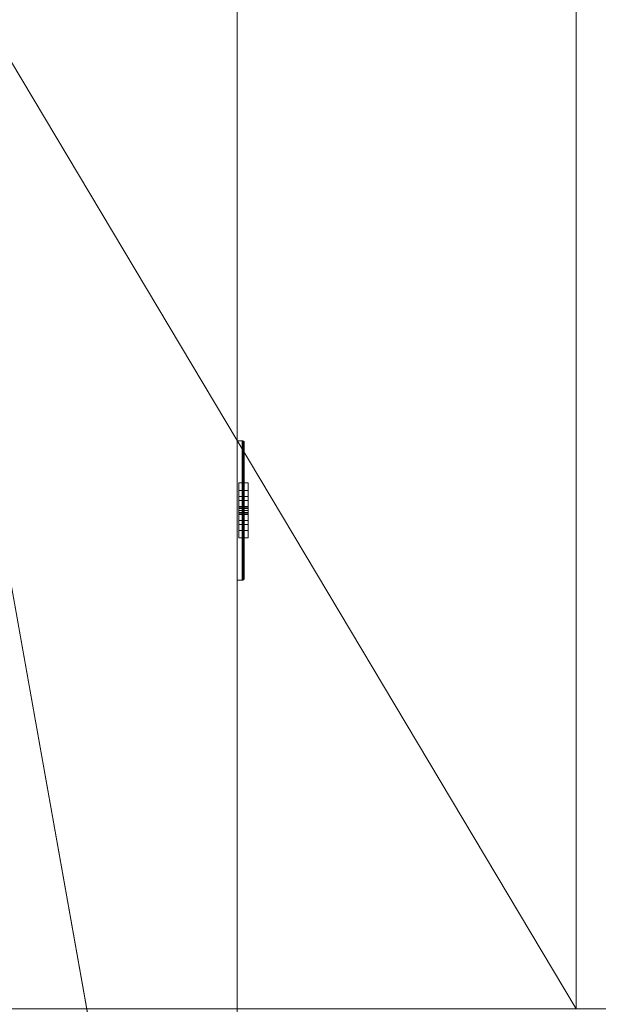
# Model space of a CAD drawing. Header units: metres. Extents: x -6.7 to 13.4, y 0 to 15.3.
# Tile 580 of 656: x -1.4 to -1.11, y 11.377 to 11.871. Entities that reach past the tile are written whole.
import ezdxf

# ---------------------------------------------------------------- set-up
doc = ezdxf.new("R2010")
doc.units = ezdxf.units.M
doc.header["$MEASUREMENT"] = 0
for name, color, linetype in [('NewTwindo - Fixtures', 7, 'Continuous'), ('NewTwindo - Slabs', 7, 'Continuous'), ('NewTwindo - Walls', 7, 'Continuous'), ('Twindo - Electrical', 7, 'Continuous'), ('Twindo - Slabs', 7, 'Continuous')]:
    doc.layers.add(name, color=color, linetype=linetype)

# ---------------------------------------------------------------- blocks, each defined once
blk = doc.blocks.new('Wall_B2E8253E-9913-4B42-ADCB-35B05B2B296C', base_point=(-1.29143, 14.05509))
at = {"layer": 'NewTwindo - Walls', "lineweight": 0}
mesh = blk.add_polyface(dxfattribs=at)
corners = [(-1.29143, 14.05509), (-1.29143, 10.71509), (-1.45643, 10.71509), (-1.45643, 14.05509), (-1.29143, 14.05509, 2.565), (-1.29143, 10.71509, 2.565), (-1.45643, 10.71509, 2.565), (-1.45643, 14.05509, 2.565)]
mesh.append_faces([[corners[k] for k in face] for face in [(0, 1, 2, 3), (4, 5, 1, 0), (6, 2, 1, 5), (3, 2, 6, 7), (7, 4, 0, 3), (7, 6, 5, 4)]], dxfattribs={"color": 9})
blk = doc.blocks.new('Slab_802DA21A-2803-41A3-8E48-64010855DF42', base_point=(-2.27598, 14.71509))
at = {"layer": 'NewTwindo - Slabs', "lineweight": 0}
mesh = blk.add_polyface(dxfattribs=at)
corners = [(-6.33643, 14.71509), (-2.27598, 14.71509), (-2.27598, 14.71509, -0.15), (-6.33643, 14.71509, -0.15), (2.57858, 14.05509), (-2.27598, 14.05509), (-6.33643, 9.82509), (-4.87643, 9.82509), (-4.87643, 3.40508), (-3.35143, 3.40507), (-3.35143, 2.76553), (0.24855, 2.76553), (0.24855, 0.35009), (4.10355, 0.35009), (4.10355, 0.16009), (6.21356, 0.16009), (6.21356, 0.35009), (10.5586, 0.35009), (10.5586, 8.19009), (5.65357, 8.19009), (5.65357, 9.07509), (-0.10121, 9.07509), (-0.10146, 10.48511), (2.57858, 10.48509), (-2.27598, 14.05509, -0.15), (-6.33643, 9.82509, -0.15), (2.57858, 14.05509, -0.15), (2.57858, 10.48509, -0.15), (-0.10146, 10.48511, -0.15), (-0.10121, 9.07509, -0.15), (5.65357, 9.07509, -0.15), (5.65357, 8.19009, -0.15), (10.5586, 8.19009, -0.15), (10.5586, 0.35009, -0.15), (6.21356, 0.35009, -0.15), (6.21356, 0.16009, -0.15), (4.10355, 0.16009, -0.15), (4.10355, 0.35009, -0.15), (0.24855, 0.35009, -0.15), (0.24855, 2.76553, -0.15), (-3.35143, 2.76553, -0.15), (-3.35143, 3.40507, -0.15), (-4.87643, 3.40508, -0.15), (-4.87643, 9.82509, -0.15)]
mesh.append_faces([[corners[k] for k in face] for face in [(0, 1, 2, 3), (1, 5, 24, 2), (6, 0, 3, 25), (5, 4, 26, 24), (7, 6, 25, 43), (8, 7, 43, 42), (9, 8, 42, 41), (10, 9, 41, 40), (11, 10, 40, 39), (12, 11, 39, 38), (13, 12, 38, 37), (14, 13, 37, 36), (15, 14, 36, 35), (16, 15, 35, 34), (17, 16, 34, 33), (18, 17, 33, 32), (19, 18, 32, 31), (20, 19, 31, 30), (21, 20, 30, 29), (22, 21, 29, 28), (23, 22, 28, 27), (4, 23, 27, 26)]], dxfattribs={"color": 9})
mesh.append_faces([[corners[k] for k in face] for face in [(4, 22, 23), (18, 16, 17)]], dxfattribs={"vtx0": -1, "color": 9})
mesh.append_faces([[corners[k] for k in face] for face in [(26, 28, 24), (32, 34, 31)]], dxfattribs={"vtx0": -1, "vtx1": -1, "color": 9})
mesh.append_faces([[corners[k] for k in face] for face in [(1, 7, 9), (22, 5, 10), (21, 11, 13), (41, 43, 2), (40, 24, 28), (37, 39, 29)]], dxfattribs={"vtx0": -1, "vtx1": -1, "vtx2": -1, "color": 9})
mesh.append_faces([[corners[k] for k in face] for face in [(5, 9, 10), (21, 10, 11), (19, 13, 14), (19, 14, 15), (19, 15, 16), (43, 3, 2), (41, 2, 24), (40, 28, 29), (37, 29, 30), (37, 30, 31)]], dxfattribs={"vtx0": -1, "vtx2": -1, "color": 9})
mesh.append_faces([[corners[k] for k in face] for face in [(27, 28, 26), (33, 34, 32)]], dxfattribs={"vtx1": -1, "color": 9})
mesh.append_faces([[corners[k] for k in face] for face in [(1, 0, 7), (5, 1, 9), (21, 22, 10), (4, 5, 22), (20, 21, 13), (19, 20, 13), (18, 19, 16), (40, 41, 24), (39, 40, 29), (36, 37, 31), (35, 36, 31), (34, 35, 31)]], dxfattribs={"vtx1": -1, "vtx2": -1, "color": 9})
mesh.append_faces([[corners[k] for k in face] for face in [(0, 6, 7), (7, 8, 9), (11, 12, 13), (43, 25, 3), (41, 42, 43), (37, 38, 39)]], dxfattribs={"vtx2": -1, "color": 9})
blk = doc.blocks.new('Object_567C06BA-9597-4064-B155-110E136138D4')
at = {"layer": 'Twindo - Electrical', "lineweight": 0}
mesh = blk.add_polyface(dxfattribs=at)
corners = [(-1.28793, 11.59097, 0.29088), (-1.28793, 11.65922, 0.29088), (-1.28793, 11.65922, 0.40912), (-1.28793, 11.59097, 0.40912), (-1.28793, 11.63509, 0.32), (-1.28793, 11.61509, 0.32), (-1.28793, 11.61128, 0.332), (-1.28793, 11.61509, 0.344), (-1.28793, 11.63509, 0.344), (-1.28793, 11.6389, 0.332), (-1.28793, 11.61509, 0.38), (-1.28793, 11.63509, 0.38), (-1.28793, 11.6389, 0.368), (-1.28793, 11.63509, 0.356), (-1.28793, 11.61509, 0.356), (-1.28793, 11.61128, 0.368), (-1.28796, 11.59074, 0.29065), (-1.28796, 11.65944, 0.29065), (-1.28796, 11.65944, 0.40935), (-1.28796, 11.59074, 0.40935), (-1.29056, 11.63509, 0.32), (-1.29056, 11.61509, 0.32), (-1.29056, 11.61128, 0.332), (-1.29056, 11.61509, 0.344), (-1.29056, 11.63509, 0.344), (-1.29056, 11.6389, 0.332), (-1.29056, 11.61509, 0.38), (-1.29056, 11.63509, 0.38), (-1.29056, 11.6389, 0.368), (-1.29056, 11.63509, 0.356), (-1.29056, 11.61509, 0.356), (-1.29056, 11.61128, 0.368), (-1.28819, 11.59035, 0.29026), (-1.28819, 11.65983, 0.29026), (-1.28819, 11.65983, 0.40974), (-1.28819, 11.59035, 0.40974), (-1.28858, 11.59012, 0.29003), (-1.28858, 11.66006, 0.29003), (-1.28858, 11.66006, 0.40997), (-1.28858, 11.59012, 0.40997), (-1.28881, 11.59009, 0.29), (-1.28881, 11.66009, 0.29), (-1.28881, 11.66009, 0.41), (-1.28881, 11.59009, 0.41), (-1.29143, 11.59009, 0.29), (-1.29143, 11.66009, 0.29), (-1.29143, 11.66009, 0.41), (-1.29143, 11.59009, 0.41)]
mesh.append_faces([[corners[k] for k in face] for face in [(1, 0, 16, 17), (2, 1, 17, 18), (3, 2, 18, 19), (0, 3, 19, 16), (4, 20, 21, 5), (5, 21, 22, 6), (6, 22, 23, 7), (7, 23, 24, 8), (8, 24, 25, 9), (9, 25, 20, 4), (11, 10, 26, 27), (12, 11, 27, 28), (13, 12, 28, 29), (14, 13, 29, 30), (15, 14, 30, 31), (10, 15, 31, 26), (17, 16, 32, 33), (18, 17, 33, 34), (19, 18, 34, 35), (16, 19, 35, 32), (33, 32, 36, 37), (34, 33, 37, 38), (35, 34, 38, 39), (32, 35, 39, 36), (37, 36, 40, 41), (38, 37, 41, 42), (39, 38, 42, 43), (36, 39, 43, 40), (41, 40, 44, 45), (42, 41, 45, 46), (43, 42, 46, 47), (40, 43, 47, 44), (46, 45, 44, 47)]], dxfattribs={"color": 255})
mesh.append_faces([[corners[k] for k in face] for face in [(22, 25, 24, 23), (28, 31, 30, 29)]], dxfattribs={"vtx0": -1, "color": 255})
mesh.append_faces([[corners[k] for k in face] for face in [(1, 4, 0), (0, 6, 3)]], dxfattribs={"vtx0": -1, "vtx1": -1, "color": 255})
mesh.append_faces([[corners[k] for k in face] for face in [(2, 13, 8), (7, 14, 3)]], dxfattribs={"vtx0": -1, "vtx1": -1, "vtx2": -1, "color": 255})
mesh.append_faces([[corners[k] for k in face] for face in [(10, 2, 3), (2, 11, 12), (2, 12, 13), (7, 13, 14), (2, 8, 9), (1, 9, 4), (0, 4, 5), (0, 5, 6)]], dxfattribs={"vtx0": -1, "vtx2": -1, "color": 255})
mesh.append_faces([[corners[k] for k in face] for face in [(10, 11, 2), (15, 10, 3), (14, 15, 3), (7, 8, 13), (6, 7, 3), (1, 2, 9)]], dxfattribs={"vtx1": -1, "vtx2": -1, "color": 255})
mesh.append_faces([[corners[k] for k in face] for face in [(22, 21, 20, 25), (28, 27, 26, 31)]], dxfattribs={"vtx3": -1, "color": 255})
mesh = blk.add_polyface(dxfattribs=at)
corners = [(-1.29056, 11.63509, 0.32), (-1.29056, 11.6389, 0.332), (-1.28593, 11.6389, 0.332), (-1.28593, 11.63509, 0.32), (-1.29056, 11.63509, 0.344), (-1.28593, 11.63509, 0.344), (-1.29056, 11.61509, 0.344), (-1.28593, 11.61509, 0.344), (-1.29056, 11.61128, 0.332), (-1.28593, 11.61128, 0.332), (-1.29056, 11.61509, 0.32), (-1.28593, 11.61509, 0.32), (-1.29056, 11.62009, 0.332), (-1.29056, 11.61809, 0.332), (-1.28593, 11.61809, 0.332), (-1.28593, 11.62009, 0.332), (-1.29056, 11.61809, 0.338), (-1.28593, 11.61809, 0.338), (-1.29056, 11.62009, 0.338), (-1.28593, 11.62009, 0.338), (-1.29056, 11.63009, 0.332), (-1.29056, 11.63009, 0.338), (-1.28593, 11.63009, 0.338), (-1.28593, 11.63009, 0.332), (-1.29056, 11.63209, 0.338), (-1.28593, 11.63209, 0.338), (-1.29056, 11.63209, 0.332), (-1.28593, 11.63209, 0.332), (-1.29056, 11.62309, 0.322), (-1.29056, 11.62309, 0.324), (-1.28593, 11.62309, 0.324), (-1.28593, 11.62309, 0.322), (-1.29056, 11.62336, 0.325), (-1.28593, 11.62336, 0.325), (-1.29056, 11.62409, 0.32573), (-1.28593, 11.62409, 0.32573), (-1.29056, 11.62509, 0.326), (-1.28593, 11.62509, 0.326), (-1.29056, 11.62609, 0.32573), (-1.28593, 11.62609, 0.32573), (-1.29056, 11.62682, 0.325), (-1.28593, 11.62682, 0.325), (-1.29056, 11.62709, 0.324), (-1.28593, 11.62709, 0.324), (-1.29056, 11.62709, 0.322), (-1.28593, 11.62709, 0.322)]
mesh.append_faces([[corners[k] for k in face] for face in [(0, 1, 2, 3), (1, 4, 5, 2), (4, 6, 7, 5), (6, 8, 9, 7), (8, 10, 11, 9), (10, 0, 3, 11), (12, 13, 14, 15), (13, 16, 17, 14), (16, 18, 19, 17), (18, 12, 15, 19), (20, 21, 22, 23), (21, 24, 25, 22), (24, 26, 27, 25), (26, 20, 23, 27), (28, 29, 30, 31), (29, 32, 33, 30), (32, 34, 35, 33), (34, 36, 37, 35), (36, 38, 39, 37), (38, 40, 41, 39), (40, 42, 43, 41), (42, 44, 45, 43), (44, 28, 31, 45)]], dxfattribs={"color": 255})
mesh.append_faces([[corners[k] for k in face] for face in [(10, 28, 0), (0, 44, 1), (3, 45, 11), (11, 31, 9)]], dxfattribs={"vtx0": -1, "vtx1": -1, "color": 255})
mesh.append_faces([[corners[k] for k in face] for face in [(24, 18, 4), (8, 1, 36), (17, 22, 7), (2, 9, 37)]], dxfattribs={"vtx0": -1, "vtx1": -1, "vtx2": -1, "color": 255})
mesh.append_faces([[corners[k] for k in face] for face in [(18, 6, 4), (8, 16, 13), (12, 21, 20), (26, 4, 1), (8, 36, 34), (8, 34, 32), (8, 32, 29), (8, 29, 28), (0, 28, 44), (22, 5, 7), (2, 25, 27), (23, 19, 15), (14, 7, 9), (2, 37, 39), (2, 39, 41), (2, 41, 43), (2, 43, 45), (11, 45, 31)]], dxfattribs={"vtx0": -1, "vtx2": -1, "color": 255})
mesh.append_faces([[corners[k] for k in face] for face in [(18, 16, 6), (8, 6, 16), (12, 18, 21), (26, 24, 4), (38, 36, 1), (40, 38, 1), (42, 40, 1), (44, 42, 1), (10, 8, 28), (22, 25, 5), (2, 5, 25), (23, 22, 19), (14, 17, 7), (35, 37, 9), (33, 35, 9), (30, 33, 9), (31, 30, 9), (3, 2, 45)]], dxfattribs={"vtx1": -1, "vtx2": -1, "color": 255})
mesh = blk.add_polyface(dxfattribs=at)
corners = [(-1.29056, 11.63509, 0.356), (-1.29056, 11.6389, 0.368), (-1.28593, 11.6389, 0.368), (-1.28593, 11.63509, 0.356), (-1.29056, 11.63509, 0.38), (-1.28593, 11.63509, 0.38), (-1.29056, 11.61509, 0.38), (-1.28593, 11.61509, 0.38), (-1.29056, 11.61128, 0.368), (-1.28593, 11.61128, 0.368), (-1.29056, 11.61509, 0.356), (-1.28593, 11.61509, 0.356), (-1.29056, 11.62009, 0.368), (-1.29056, 11.61809, 0.368), (-1.28593, 11.61809, 0.368), (-1.28593, 11.62009, 0.368), (-1.29056, 11.61809, 0.374), (-1.28593, 11.61809, 0.374), (-1.29056, 11.62009, 0.374), (-1.28593, 11.62009, 0.374), (-1.29056, 11.63009, 0.368), (-1.29056, 11.63009, 0.374), (-1.28593, 11.63009, 0.374), (-1.28593, 11.63009, 0.368), (-1.29056, 11.63209, 0.374), (-1.28593, 11.63209, 0.374), (-1.29056, 11.63209, 0.368), (-1.28593, 11.63209, 0.368), (-1.29056, 11.62309, 0.358), (-1.29056, 11.62309, 0.36), (-1.28593, 11.62309, 0.36), (-1.28593, 11.62309, 0.358), (-1.29056, 11.62336, 0.361), (-1.28593, 11.62336, 0.361), (-1.29056, 11.62409, 0.36173), (-1.28593, 11.62409, 0.36173), (-1.29056, 11.62509, 0.362), (-1.28593, 11.62509, 0.362), (-1.29056, 11.62609, 0.36173), (-1.28593, 11.62609, 0.36173), (-1.29056, 11.62682, 0.361), (-1.28593, 11.62682, 0.361), (-1.29056, 11.62709, 0.36), (-1.28593, 11.62709, 0.36), (-1.29056, 11.62709, 0.358), (-1.28593, 11.62709, 0.358)]
mesh.append_faces([[corners[k] for k in face] for face in [(0, 1, 2, 3), (1, 4, 5, 2), (4, 6, 7, 5), (6, 8, 9, 7), (8, 10, 11, 9), (10, 0, 3, 11), (12, 13, 14, 15), (13, 16, 17, 14), (16, 18, 19, 17), (18, 12, 15, 19), (20, 21, 22, 23), (21, 24, 25, 22), (24, 26, 27, 25), (26, 20, 23, 27), (28, 29, 30, 31), (29, 32, 33, 30), (32, 34, 35, 33), (34, 36, 37, 35), (36, 38, 39, 37), (38, 40, 41, 39), (40, 42, 43, 41), (42, 44, 45, 43), (44, 28, 31, 45)]], dxfattribs={"color": 255})
mesh.append_faces([[corners[k] for k in face] for face in [(10, 28, 0), (0, 44, 1), (3, 45, 11), (11, 31, 9)]], dxfattribs={"vtx0": -1, "vtx1": -1, "color": 255})
mesh.append_faces([[corners[k] for k in face] for face in [(24, 18, 4), (8, 1, 36), (17, 22, 7), (2, 9, 37)]], dxfattribs={"vtx0": -1, "vtx1": -1, "vtx2": -1, "color": 255})
mesh.append_faces([[corners[k] for k in face] for face in [(18, 6, 4), (8, 16, 13), (12, 21, 20), (26, 4, 1), (8, 36, 34), (8, 34, 32), (8, 32, 29), (8, 29, 28), (0, 28, 44), (22, 5, 7), (2, 25, 27), (23, 19, 15), (14, 7, 9), (2, 37, 39), (2, 39, 41), (2, 41, 43), (2, 43, 45), (11, 45, 31)]], dxfattribs={"vtx0": -1, "vtx2": -1, "color": 255})
mesh.append_faces([[corners[k] for k in face] for face in [(18, 16, 6), (8, 6, 16), (12, 18, 21), (26, 24, 4), (38, 36, 1), (40, 38, 1), (42, 40, 1), (44, 42, 1), (10, 8, 28), (22, 25, 5), (2, 5, 25), (23, 22, 19), (14, 17, 7), (35, 37, 9), (33, 35, 9), (30, 33, 9), (31, 30, 9), (3, 2, 45)]], dxfattribs={"vtx1": -1, "vtx2": -1, "color": 255})
blk = doc.blocks.new('Slab_4FB5D051-D00D-47BE-8E84-A6D94544EB54', base_point=(-6.49643, 15.11509))
at = {"layer": 'NewTwindo - Slabs', "lineweight": 0}
mesh = blk.add_polyface(dxfattribs=at)
corners = [(-6.49643, 9.62509, 2.565), (-6.49643, 9.62509, 3.25), (-6.49643, 15.11509, 3.25), (-6.49643, 15.11509, 2.565), (-5.03143, 9.62509, 2.565), (-5.03143, 9.62509, 3.25), (2.42854, 14.48009, 3.25), (-1.92148, 14.48009, 3.25), (-1.92148, 15.11509, 3.25), (-5.03143, 3.41007, 3.25), (-3.45142, 3.41007, 3.25), (-3.45142, 2.81016, 3.25), (-0.00145, 2.81016, 3.25), (-0.00145, 2.81007, 3.25), (0.16355, 2.81007, 3.25), (0.16355, 0.16509, 3.25), (13.28858, 0.16509, 3.25), (13.28858, 3.36009, 3.25), (10.7136, 3.36009, 3.25), (10.7136, 8.46009, 3.25), (6.07357, 8.46009, 3.25), (6.07357, 9.94509, 3.25), (6.07358, 9.94509, 3.25), (6.07357, 11.6101, 3.25), (6.02357, 11.6101, 3.25), (6.02357, 14.43009, 3.25), (2.42854, 14.43009, 3.25), (4.10355, 0.38009, 3.25), (4.10355, 3.24013, 3.25), (6.21356, 3.24013, 3.25), (6.21356, 0.3801, 3.25), (-1.92148, 15.11509, 2.565), (-5.03143, 3.41007, 2.565), (-1.92148, 14.48009, 2.565), (2.42854, 14.48009, 2.565), (2.42854, 14.43009, 2.565), (6.02357, 14.43009, 2.565), (6.02357, 11.6101, 2.565), (6.07357, 11.6101, 2.565), (6.07358, 9.94509, 2.565), (6.07357, 9.94509, 2.565), (6.07357, 8.46009, 2.565), (10.7136, 8.46009, 2.565), (10.7136, 3.36009, 2.565), (13.28858, 3.36009, 2.565), (13.28858, 0.16509, 2.565), (0.16355, 0.16509, 2.565), (0.16355, 2.81007, 2.565), (-0.00145, 2.81007, 2.565), (-0.00145, 2.81016, 2.565), (-3.45142, 2.81016, 2.565), (-3.45142, 3.41007, 2.565), (6.21356, 3.24013, 2.565), (4.10355, 3.24013, 2.565), (4.10355, 0.38009, 2.565), (6.21356, 0.3801, 2.565), (4.10355, 3.24013, 2.945), (5.09855, 3.24013, 2.945), (5.09855, 3.71514, 2.565), (4.10355, 3.71514, 2.565), (4.10355, 3.24326, 2.9489), (5.09855, 3.24326, 2.9489), (5.09855, 3.71826, 2.5689), (4.10355, 3.71826, 2.5689)]
mesh.append_faces([[corners[k] for k in face] for face in [(0, 1, 2, 3), (4, 5, 1, 0), (3, 2, 8, 31), (32, 9, 5, 4), (33, 7, 6, 34), (31, 8, 7, 33), (51, 10, 9, 32), (50, 11, 10, 51), (49, 12, 11, 50), (48, 13, 12, 49), (47, 14, 13, 48), (46, 15, 14, 47), (45, 16, 15, 46), (44, 17, 16, 45), (43, 18, 17, 44), (42, 19, 18, 43), (41, 20, 19, 42), (40, 21, 20, 41), (39, 22, 21, 40), (38, 23, 22, 39), (37, 24, 23, 38), (36, 25, 24, 37), (35, 26, 25, 36), (34, 6, 26, 35), (53, 28, 27, 54), (52, 29, 28, 53), (55, 30, 29, 52), (54, 27, 30, 55), (56, 57, 58, 59), (60, 61, 57, 56), (61, 62, 58, 57), (59, 58, 62, 63), (60, 56, 59, 63), (63, 62, 61, 60)]], dxfattribs={"color": 9})
mesh.append_faces([[corners[k] for k in face] for face in [(45, 43, 44)]], dxfattribs={"vtx0": -1, "color": 9})
mesh.append_faces([[corners[k] for k in face] for face in [(16, 30, 15)]], dxfattribs={"vtx0": -1, "vtx1": -1, "color": 9})
mesh.append_faces([[corners[k] for k in face] for face in [(8, 5, 10), (7, 11, 14), (27, 26, 15), (20, 24, 28), (16, 18, 30), (51, 4, 31), (47, 50, 33), (46, 35, 54), (53, 37, 41), (45, 55, 43)]], dxfattribs={"vtx0": -1, "vtx1": -1, "vtx2": -1, "color": 9})
mesh.append_faces([[corners[k] for k in face] for face in [(7, 10, 11), (26, 14, 15), (20, 23, 24), (20, 28, 29), (18, 29, 30), (4, 3, 31), (51, 31, 33), (47, 33, 34), (47, 34, 35), (53, 35, 36), (53, 36, 37), (46, 54, 55), (52, 41, 42), (55, 42, 43)]], dxfattribs={"vtx0": -1, "vtx2": -1, "color": 9})
mesh.append_faces([[corners[k] for k in face] for face in [(17, 18, 16)]], dxfattribs={"vtx1": -1, "color": 9})
mesh.append_faces([[corners[k] for k in face] for face in [(8, 2, 5), (7, 8, 10), (6, 7, 14), (26, 6, 14), (27, 28, 26), (25, 26, 28), (24, 25, 28), (30, 27, 15), (19, 20, 29), (18, 19, 29), (50, 51, 33), (46, 47, 35), (53, 54, 35), (37, 38, 41), (52, 53, 41), (55, 52, 42), (45, 46, 55)]], dxfattribs={"vtx1": -1, "vtx2": -1, "color": 9})
mesh.append_faces([[corners[k] for k in face] for face in [(2, 1, 5), (5, 9, 10), (4, 0, 3), (51, 32, 4)]], dxfattribs={"vtx2": -1, "color": 9})
blk = doc.blocks.new('Slab_30C19864-A82A-438F-8C38-79C0CC8FE843', base_point=(-1.92148, 12.44009))
at = {"layer": 'NewTwindo - Fixtures', "lineweight": 0}
mesh = blk.add_polyface(dxfattribs=at)
corners = [(-1.92148, 12.44009, 6.3), (-1.92148, 12.44009, 5.94), (-1.92148, 11.37509, 5.94), (-1.92148, 11.37509, 6.3), (-1.75638, 12.44009, 6.3), (-1.75638, 12.44009, 5.94), (-1.75648, 12.64509, 5.94), (-1.12144, 12.64509, 5.94), (-1.12144, 11.37509, 5.94), (-1.12144, 11.37509, 6.3), (-1.12144, 12.64509, 6.3), (-1.75648, 12.64509, 6.3)]
mesh.append_faces([[corners[k] for k in face] for face in [(0, 1, 2, 3), (4, 5, 1, 0), (3, 2, 8, 9), (11, 6, 5, 4), (10, 7, 6, 11), (9, 8, 7, 10)]], dxfattribs={"color": 9})
mesh.append_faces([[corners[k] for k in face] for face in [(7, 5, 6)]], dxfattribs={"vtx0": -1, "color": 9})
mesh.append_faces([[corners[k] for k in face] for face in [(8, 5, 7), (10, 4, 9), (9, 4, 3)]], dxfattribs={"vtx0": -1, "vtx1": -1, "color": 9})
mesh.append_faces([[corners[k] for k in face] for face in [(8, 2, 5)]], dxfattribs={"vtx1": -1, "vtx2": -1, "color": 9})
mesh.append_faces([[corners[k] for k in face] for face in [(2, 1, 5), (4, 0, 3), (10, 11, 4)]], dxfattribs={"vtx2": -1, "color": 9})
blk = doc.blocks.new('Slab_A3DBA6C9-7D9E-49E0-8E61-0B1710F1E4C7', base_point=(-1.75648, 11.37509))
at = {"layer": 'NewTwindo - Slabs', "lineweight": 0}
mesh = blk.add_polyface(dxfattribs=at)
corners = [(-1.75648, 11.37509, 6.45), (-1.75648, 11.37509, 6.29), (-0.29144, 11.37509, 6.29), (-0.29144, 11.37509, 6.45), (-1.75648, 14.48009, 6.45), (-1.75648, 14.48009, 6.29), (2.26354, 14.48009, 6.29), (2.26354, 10.12991, 6.29), (1.28355, 10.12929, 6.29), (1.28355, 11.75009, 6.29), (0.09482, 11.75009, 6.29), (-0.27937, 11.36359, 6.29), (-0.27937, 11.36359, 6.45), (0.09482, 11.75009, 6.45), (1.28355, 11.75009, 6.45), (1.28355, 10.12929, 6.45), (2.26354, 10.12991, 6.45), (2.26354, 14.48009, 6.45)]
mesh.append_faces([[corners[k] for k in face] for face in [(0, 1, 2, 3), (4, 5, 1, 0), (3, 2, 11, 12), (17, 6, 5, 4), (16, 7, 6, 17), (15, 8, 7, 16), (14, 9, 8, 15), (13, 10, 9, 14), (12, 11, 10, 13)]], dxfattribs={"color": 9})
mesh.append_faces([[corners[k] for k in face] for face in [(16, 14, 15)]], dxfattribs={"vtx0": -1, "color": 9})
mesh.append_faces([[corners[k] for k in face] for face in [(7, 9, 6), (6, 9, 5), (17, 14, 16)]], dxfattribs={"vtx0": -1, "vtx1": -1, "color": 9})
mesh.append_faces([[corners[k] for k in face] for face in [(4, 3, 12), (4, 12, 13), (4, 13, 14)]], dxfattribs={"vtx0": -1, "vtx2": -1, "color": 9})
mesh.append_faces([[corners[k] for k in face] for face in [(11, 2, 5), (10, 11, 5), (9, 10, 5), (17, 4, 14)]], dxfattribs={"vtx1": -1, "vtx2": -1, "color": 9})
mesh.append_faces([[corners[k] for k in face] for face in [(2, 1, 5), (7, 8, 9), (4, 0, 3)]], dxfattribs={"vtx2": -1, "color": 9})
blk = doc.blocks.new('Slab_4F556EF8-AACE-4447-88DB-0E4196C575B6', base_point=(-1.92148, 15.11509))
at = {"layer": 'Twindo - Slabs', "lineweight": 0}
mesh = blk.add_polyface(dxfattribs=at)
corners = [(-1.92148, 15.11509, 6.5), (-1.92148, 15.11509, 6.45), (-6.49643, 15.11509, 6.45), (-6.49643, 15.11509, 6.5), (-1.92148, 14.48009, 6.5), (-1.92148, 14.48009, 6.45), (2.42854, 14.48009, 6.45), (2.42854, 14.43009, 6.45), (6.02358, 14.43009, 6.45), (6.02357, 11.6101, 6.45), (6.07357, 11.6101, 6.45), (6.07356, 6.84513, 6.45), (6.18856, 6.84513, 6.45), (6.18856, 6.74289, 6.45), (6.30356, 6.74289, 6.45), (6.30356, 5.43009, 6.45), (6.2636, 5.43009, 6.45), (6.2636, 4.90014, 6.45), (10.7136, 4.90014, 6.45), (10.7136, 3.36009, 6.45), (13.28858, 3.36009, 6.45), (13.28858, 0.16509, 6.45), (0.16355, 0.16509, 6.45), (0.16355, 2.81007, 6.45), (-3.45143, 2.81007, 6.45), (-3.45143, 3.41007, 6.45), (-5.03143, 3.41007, 6.45), (-5.03143, 9.62509, 6.45), (-6.49643, 9.62509, 6.45), (-2.86143, 14.17509, 6.45), (-5.55143, 14.17509, 6.45), (-5.55143, 10.56509, 6.45), (-2.86143, 10.56509, 6.45), (5.10855, 9.73009, 6.45), (4.31855, 9.73009, 6.45), (4.31855, 5.22013, 6.45), (5.10855, 5.22109, 6.45), (9.6136, 4.43509, 6.45), (6.64356, 4.43509, 6.45), (6.64356, 2.75509, 6.45), (8.68819, 2.75509, 6.45), (9.6136, 3.68051, 6.45), (-6.49643, 9.62509, 6.5), (-5.03143, 9.62509, 6.5), (-5.03143, 3.41007, 6.5), (-3.45143, 3.41007, 6.5), (-3.45143, 2.81007, 6.5), (0.16355, 2.81007, 6.5), (0.16355, 0.16509, 6.5), (13.28858, 0.16509, 6.5), (13.28858, 3.36009, 6.5), (10.7136, 3.36009, 6.5), (10.7136, 4.90014, 6.5), (6.2636, 4.90014, 6.5), (6.2636, 5.43009, 6.5), (6.30356, 5.43009, 6.5), (6.30356, 6.74289, 6.5), (6.18856, 6.74289, 6.5), (6.18856, 6.84513, 6.5), (6.07356, 6.84513, 6.5), (6.07357, 11.6101, 6.5), (6.02357, 11.6101, 6.5), (6.02358, 14.43009, 6.5), (2.42854, 14.43009, 6.5), (2.42854, 14.48009, 6.5), (-5.55143, 10.56509, 6.5), (-5.55143, 14.17509, 6.5), (-2.86143, 14.17509, 6.5), (-2.86143, 10.56509, 6.5), (4.31855, 5.22013, 6.5), (4.31855, 9.73009, 6.5), (5.10855, 9.73009, 6.5), (5.10855, 5.22109, 6.5), (6.64356, 2.75509, 6.5), (6.64356, 4.43509, 6.5), (9.6136, 4.43509, 6.5), (9.6136, 3.68051, 6.5), (8.68819, 2.75509, 6.5)]
mesh.append_faces([[corners[k] for k in face] for face in [(0, 1, 2, 3), (4, 5, 1, 0), (3, 2, 28, 42), (64, 6, 5, 4), (63, 7, 6, 64), (62, 8, 7, 63), (61, 9, 8, 62), (60, 10, 9, 61), (59, 11, 10, 60), (58, 12, 11, 59), (57, 13, 12, 58), (56, 14, 13, 57), (55, 15, 14, 56), (54, 16, 15, 55), (53, 17, 16, 54), (52, 18, 17, 53), (51, 19, 18, 52), (50, 20, 19, 51), (49, 21, 20, 50), (48, 22, 21, 49), (47, 23, 22, 48), (46, 24, 23, 47), (45, 25, 24, 46), (44, 26, 25, 45), (43, 27, 26, 44), (42, 28, 27, 43), (66, 30, 29, 67), (65, 31, 30, 66), (68, 32, 31, 65), (67, 29, 32, 68), (70, 34, 33, 71), (69, 35, 34, 70), (72, 36, 35, 69), (71, 33, 36, 72), (74, 38, 37, 75), (73, 39, 38, 74), (77, 40, 39, 73), (76, 41, 40, 77), (75, 37, 41, 76)]], dxfattribs={"color": 9})
mesh.append_faces([[corners[k] for k in face] for face in [(21, 19, 20), (56, 54, 55)]], dxfattribs={"vtx0": -1, "color": 9})
mesh.append_faces([[corners[k] for k in face] for face in [(14, 16, 13), (49, 51, 48)]], dxfattribs={"vtx0": -1, "vtx1": -1, "color": 9})
mesh.append_faces([[corners[k] for k in face] for face in [(25, 27, 32), (24, 32, 5), (22, 7, 35), (36, 9, 11), (36, 11, 13), (36, 13, 17), (22, 36, 17), (22, 17, 39), (22, 40, 19), (68, 43, 45), (4, 68, 46), (69, 63, 48), (59, 61, 72), (57, 59, 72), (53, 57, 72), (53, 72, 48), (73, 53, 48), (51, 77, 48)]], dxfattribs={"vtx0": -1, "vtx1": -1, "vtx2": -1, "color": 9})
mesh.append_faces([[corners[k] for k in face] for face in [(30, 28, 2), (27, 31, 32), (29, 2, 1), (32, 1, 5), (23, 5, 6), (23, 6, 7), (22, 35, 36), (33, 7, 8), (36, 8, 9), (22, 39, 40), (37, 17, 18), (41, 18, 19), (65, 3, 42), (65, 42, 43), (3, 66, 67), (68, 45, 46), (4, 67, 68), (4, 46, 47), (63, 47, 48), (63, 70, 71), (61, 71, 72), (53, 74, 75), (51, 75, 76), (51, 76, 77)]], dxfattribs={"vtx0": -1, "vtx2": -1, "color": 9})
mesh.append_faces([[corners[k] for k in face] for face in [(15, 16, 14), (50, 51, 49)]], dxfattribs={"vtx1": -1, "color": 9})
mesh.append_faces([[corners[k] for k in face] for face in [(30, 31, 28), (27, 28, 31), (24, 25, 32), (29, 30, 2), (32, 29, 1), (23, 24, 5), (22, 23, 7), (34, 35, 7), (33, 34, 7), (36, 33, 8), (16, 17, 13), (38, 39, 17), (37, 38, 17), (41, 37, 18), (40, 41, 19), (21, 22, 19), (65, 66, 3), (68, 65, 43), (0, 3, 67), (4, 0, 67), (64, 4, 47), (63, 64, 47), (69, 70, 63), (72, 69, 48), (62, 63, 71), (61, 62, 71), (53, 54, 57), (56, 57, 54), (73, 74, 53), (77, 73, 48), (52, 53, 75), (51, 52, 75)]], dxfattribs={"vtx1": -1, "vtx2": -1, "color": 9})
mesh.append_faces([[corners[k] for k in face] for face in [(25, 26, 27), (9, 10, 11), (11, 12, 13), (43, 44, 45), (59, 60, 61), (57, 58, 59)]], dxfattribs={"vtx2": -1, "color": 9})

msp = doc.modelspace()

# ---------------------------------------------------------------- block references
at = {"layer": 'NewTwindo - Fixtures', "color": 251, "linetype": 'Continuous', "lineweight": 20}
msp.add_blockref('Slab_30C19864-A82A-438F-8C38-79C0CC8FE843', (-1.92148, 12.44009), dxfattribs=at)
at = {"layer": 'NewTwindo - Slabs', "color": 251, "linetype": 'Continuous', "lineweight": 20}
for name, p in [('Slab_4FB5D051-D00D-47BE-8E84-A6D94544EB54', (-6.49643, 15.11509)), ('Slab_802DA21A-2803-41A3-8E48-64010855DF42', (-2.27598, 14.71509)), ('Slab_A3DBA6C9-7D9E-49E0-8E61-0B1710F1E4C7', (-1.75648, 11.37509))]:
    msp.add_blockref(name, p, dxfattribs=at)
at = {"layer": 'NewTwindo - Walls', "color": 7, "lineweight": 13}
msp.add_blockref('Wall_B2E8253E-9913-4B42-ADCB-35B05B2B296C', (-1.29143, 14.05509), dxfattribs=at)
at = {"layer": 'Twindo - Electrical', "color": 15, "linetype": 'Continuous', "lineweight": 18}
msp.add_blockref('Object_567C06BA-9597-4064-B155-110E136138D4', (0, 0), dxfattribs=at)
at = {"layer": 'Twindo - Slabs', "color": 251, "linetype": 'Continuous', "lineweight": 20}
msp.add_blockref('Slab_4F556EF8-AACE-4447-88DB-0E4196C575B6', (-1.92148, 15.11509), dxfattribs=at)

doc.saveas('drawing.dxf')
